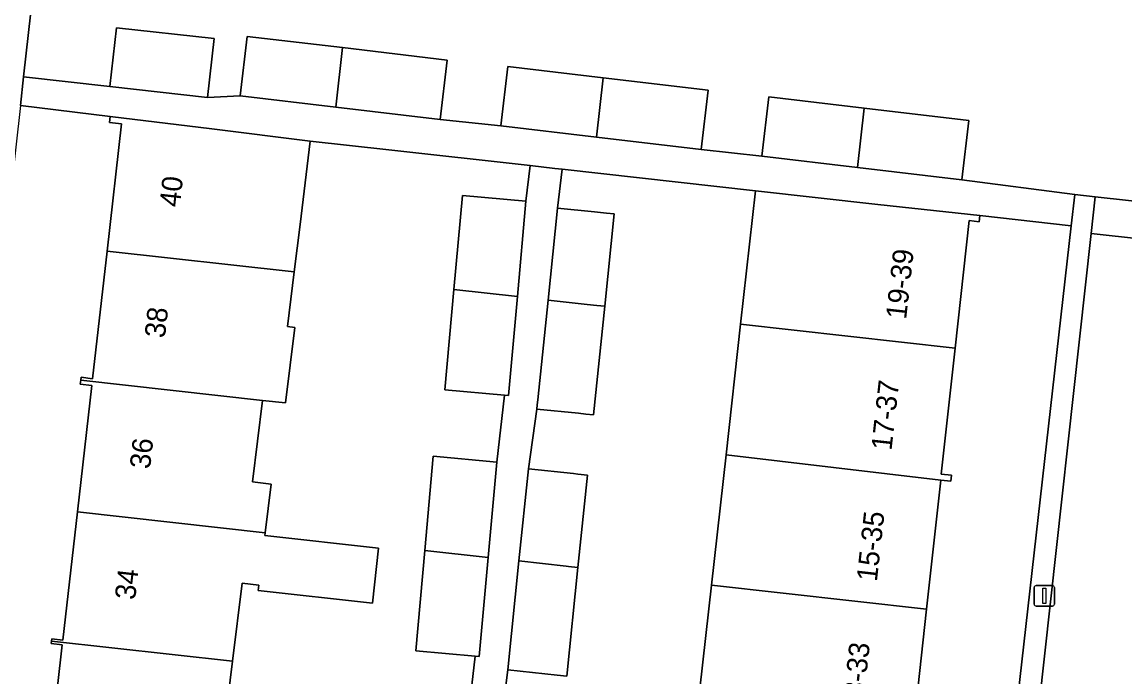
# Model space of a CAD drawing. Extents: x 161928 to 163071, y 386474 to 387428.
# Drawn here: x 162572.3 to 162626.1, y 387172.2 to 387204.1 of the extents above; entities that cross this region are included whole.
import ezdxf

# ---------------------------------------------------------------- set-up
doc = ezdxf.new("R2010")
doc.units = 0
for name, color, linetype in [('IMGEO_Erf', 7, 'Continuous'), ('IMGEO_Lichtmast', 7, 'Continuous'), ('IMGEO_Pand', 7, 'Continuous'), ('IMGEO_Pand_nummerreeks', 7, 'Continuous'), ('IMGEO_Rijbaan_lokaal_open', 7, 'Continuous'), ('IMGEO_Voetpad_open', 7, 'Continuous')]:
    doc.layers.add(name, color=color, linetype=linetype)

msp = doc.modelspace()

# ---------------------------------------------------------------- linework, layer by layer
at = {"layer": 'IMGEO_Erf'}
for points in [[(162574.695, 387221.916), (162572.401, 387201.446), (162576.601, 387200.975), (162576.923, 387203.847), (162581.684, 387203.313), (162581.362, 387200.441), (162582.953, 387200.531), (162583.295, 387203.424), (162587.942, 387202.875), (162593.048, 387202.271), (162592.705, 387199.378), (162595.668, 387199.056), (162596.01, 387201.949), (162600.657, 387201.4), (162605.763, 387200.796), (162605.42, 387197.903), (162608.383, 387197.581), (162608.725, 387200.474), (162613.372, 387199.925), (162618.478, 387199.321), (162618.135, 387196.428), (162623.641, 387195.711), (162624.634, 387195.602), (162629.799, 387195.037)], [(162573.579, 387167.522), (162574.286, 387173.752), (162573.746, 387173.819), (162573.761, 387173.94), (162573.775, 387174.055), (162574.313, 387173.989), (162575.023, 387180.24), (162575.722, 387186.399), (162575.157, 387186.469), (162575.181, 387186.662), (162575.198, 387186.802), (162575.76, 387186.733), (162576.467, 387192.959), (162577.17, 387199.153), (162576.578, 387199.225), (162576.614, 387199.521), (162572.245, 387200.058), (162563.738, 387124.163)], [(162594.037, 387169.95), (162594.408, 387173.202), (162591.513, 387173.463), (162591.953, 387178.356), (162592.366, 387182.948), (162595.467, 387182.669), (162595.833, 387185.924), (162592.932, 387186.185), (162593.372, 387191.079), (162593.785, 387195.67), (162596.886, 387195.391), (162597.087, 387197.122), (162590.203, 387197.893), (162586.375, 387198.322), (162585.875, 387194.247), (162585.592, 387191.944), (162585.265, 387189.278), (162585.618, 387189.235), (162585.165, 387185.552), (162584.038, 387185.677), (162583.551, 387181.705), (162584.464, 387181.593), (162584.173, 387179.222), (162584.156, 387179.083), (162589.699, 387178.466), (162589.4, 387175.788), (162583.827, 387176.408), (162583.859, 387176.669), (162583.048, 387176.769), (162582.58, 387172.959), (162582.109, 387169.121)], [(162605.216, 387170.306), (162605.927, 387176.666), (162606.638, 387183.026), (162607.35, 387189.387), (162608.077, 387195.891), (162598.643, 387196.948), (162598.427, 387195.055), (162600.233, 387194.869), (162600.812, 387194.809), (162601.189, 387194.77), (162600.725, 387190.262), (162600.181, 387184.97), (162599.803, 387185.009), (162599.44, 387185.046), (162597.418, 387185.254), (162597.005, 387182.333), (162599.203, 387182.106), (162599.419, 387182.084), (162599.88, 387182.036), (162599.416, 387177.527), (162598.872, 387172.236), (162598.41, 387172.284), (162595.996, 387172.532), (162595.624, 387169.608)], [(162616.225, 387130.267), (162623.469, 387194.19), (162619.01, 387194.683), (162618.977, 387194.387), (162618.491, 387194.441), (162617.804, 387188.217), (162617.126, 387182.078), (162617.631, 387182.022), (162617.599, 387181.731), (162617.11, 387181.785), (162616.415, 387175.492), (162615.738, 387169.361)]]:
    msp.add_lwpolyline(points, dxfattribs=at)
at = {"layer": 'IMGEO_Lichtmast'}
for p, q in [((162621.655, 387175.744), (162621.655, 387176.544)), ((162621.655, 387176.544), (162621.655, 387175.744)), ((162621.755, 387176.644), (162622.545, 387176.644)), ((162622.545, 387176.644), (162621.755, 387176.644)), ((162622.645, 387176.544), (162622.645, 387175.744)), ((162622.645, 387175.744), (162622.645, 387176.544)), ((162622.545, 387175.644), (162621.755, 387175.644)), ((162621.755, 387175.644), (162622.545, 387175.644))]:
    msp.add_line(p, q, dxfattribs=at)
msp.add_lwpolyline([(162622.075, 387176.519), (162622.225, 387176.519), (162622.225, 387175.769), (162622.075, 387175.769), (162622.075, 387176.519)], dxfattribs=at)
for centre, start, end in [((162621.755, 387176.544), 90, 180), ((162621.755, 387176.544), 90, 180), ((162622.545, 387176.544), 0, 90), ((162622.545, 387176.544), 360, 90), ((162621.755, 387175.744), 180, 270), ((162621.755, 387175.744), 180, 270), ((162622.545, 387175.744), 270, 0), ((162622.545, 387175.744), 270, 0)]:
    msp.add_arc(centre, 0.1, start, end, dxfattribs=at)
at = {"layer": 'IMGEO_Pand'}
for points in [[(162581.684, 387203.313), (162576.923, 387203.847), (162576.601, 387200.975), (162581.362, 387200.441)], [(162587.942, 387202.875), (162583.295, 387203.424), (162582.953, 387200.531), (162587.616, 387199.98)], [(162587.616, 387199.98), (162592.705, 387199.378), (162593.048, 387202.271), (162587.942, 387202.875)], [(162596.01, 387201.949), (162595.668, 387199.056), (162600.331, 387198.505), (162600.657, 387201.4)], [(162605.42, 387197.903), (162605.763, 387200.796), (162600.657, 387201.4), (162600.331, 387198.505)], [(162608.725, 387200.474), (162608.383, 387197.581), (162613.046, 387197.03), (162613.372, 387199.925)], [(162618.135, 387196.428), (162618.478, 387199.321), (162613.372, 387199.925), (162613.046, 387197.03)], [(162586.375, 387198.322), (162581.577, 387198.911), (162576.614, 387199.521), (162576.578, 387199.225), (162577.17, 387199.153), (162576.467, 387192.959), (162585.592, 387191.944), (162585.875, 387194.247)], [(162596.886, 387195.391), (162593.785, 387195.67), (162593.372, 387191.079), (162596.467, 387190.735)], [(162617.804, 387188.217), (162618.491, 387194.441), (162618.977, 387194.387), (162619.01, 387194.683), (162614.041, 387195.232), (162608.077, 387195.891), (162607.35, 387189.387)], [(162598.427, 387195.055), (162597.965, 387190.569), (162599.869, 387190.357), (162600.348, 387190.304), (162600.725, 387190.262), (162601.189, 387194.77), (162600.812, 387194.809), (162600.233, 387194.869)], [(162585.618, 387189.235), (162585.265, 387189.278), (162585.592, 387191.944), (162576.467, 387192.959), (162575.76, 387186.733), (162575.198, 387186.802), (162575.181, 387186.662), (162584.038, 387185.677), (162585.165, 387185.552)], [(162596.467, 387190.735), (162593.372, 387191.079), (162592.932, 387186.185), (162595.833, 387185.924), (162596.032, 387185.906)], [(162600.725, 387190.262), (162600.348, 387190.304), (162599.869, 387190.357), (162597.965, 387190.569), (162597.464, 387185.7), (162597.439, 387185.463), (162597.418, 387185.254), (162599.44, 387185.046), (162599.803, 387185.009), (162600.181, 387184.97)], [(162617.599, 387181.731), (162617.631, 387182.022), (162617.126, 387182.078), (162617.804, 387188.217), (162607.35, 387189.387), (162606.638, 387183.026), (162617.11, 387181.785)], [(162584.038, 387185.677), (162575.181, 387186.662), (162575.157, 387186.469), (162575.722, 387186.399), (162575.023, 387180.24), (162584.173, 387179.222), (162584.464, 387181.593), (162583.551, 387181.705)], [(162595.467, 387182.669), (162592.366, 387182.948), (162591.953, 387178.356), (162595.048, 387178.012)], [(162617.11, 387181.785), (162606.638, 387183.026), (162605.927, 387176.666), (162616.415, 387175.492)], [(162597.005, 387182.333), (162596.543, 387177.847), (162598.839, 387177.591), (162598.955, 387177.578), (162599.416, 387177.527), (162599.88, 387182.036), (162599.419, 387182.084), (162599.203, 387182.106)], [(162583.048, 387176.769), (162583.859, 387176.669), (162583.827, 387176.408), (162589.4, 387175.788), (162589.699, 387178.466), (162584.156, 387179.083), (162584.173, 387179.222), (162575.023, 387180.24), (162574.313, 387173.989), (162573.775, 387174.055), (162573.761, 387173.94), (162582.58, 387172.959)], [(162595.048, 387178.012), (162591.953, 387178.356), (162591.513, 387173.463), (162594.408, 387173.202), (162594.613, 387173.184)], [(162599.416, 387177.527), (162598.955, 387177.578), (162598.839, 387177.591), (162596.543, 387177.847), (162595.996, 387172.532), (162598.41, 387172.284), (162598.872, 387172.236)], [(162616.178, 387168.995), (162616.213, 387169.308), (162615.738, 387169.361), (162616.415, 387175.492), (162605.927, 387176.666), (162605.216, 387170.306), (162615.701, 387169.048)], [(162582.58, 387172.959), (162573.761, 387173.94), (162573.746, 387173.819), (162574.286, 387173.752), (162573.579, 387167.522), (162582.743, 387166.503), (162583.05, 387169.006), (162582.109, 387169.121)]]:
    msp.add_lwpolyline(points, close=True, dxfattribs=at)
at = {"layer": 'IMGEO_Rijbaan_lokaal_open'}
msp.add_lwpolyline([(162628.209, 387181.089), (162629.595, 387193.245), (162624.436, 387193.809), (162621.885, 387170.7), (162617.974, 387135.782), (162615.681, 387116.438), (162620.81, 387115.931), (162624.606, 387149.48)], close=True, dxfattribs=at)
at = {"layer": 'IMGEO_Voetpad_open'}
for points in [[(162572.245, 387200.058), (162572.401, 387201.446), (162574.695, 387221.916), (162574.718, 387222.097), (162574.756, 387222.273), (162574.81, 387222.445), (162574.879, 387222.611), (162574.963, 387222.771), (162575.06, 387222.922), (162575.171, 387223.064), (162575.294, 387223.196), (162575.428, 387223.316), (162575.572, 387223.423), (162575.726, 387223.518), (162575.887, 387223.598), (162576.055, 387223.663), (162576.228, 387223.714), (162576.404, 387223.748), (162576.583, 387223.767), (162576.763, 387223.769), (162570.381, 387224.509)], [(162595.624, 387169.608), (162595.996, 387172.532), (162596.543, 387177.847), (162597.005, 387182.333), (162597.418, 387185.254), (162597.439, 387185.463), (162597.464, 387185.7), (162597.965, 387190.569), (162598.427, 387195.055), (162598.643, 387196.948), (162598.292, 387196.987), (162597.087, 387197.122), (162596.886, 387195.391), (162596.467, 387190.735), (162596.032, 387185.906), (162595.833, 387185.924), (162595.467, 387182.669), (162595.048, 387178.012), (162594.613, 387173.184), (162594.408, 387173.202), (162594.037, 387169.95)], [(162624.436, 387193.809), (162624.634, 387195.602), (162623.641, 387195.711), (162623.469, 387194.19), (162616.225, 387130.267), (162616.066, 387128.86), (162614.982, 387119.292)], [(162640.565, 387193.73), (162640.158, 387193.776), (162640.172, 387193.903), (162638.633, 387194.071), (162638.602, 387193.847), (162631.898, 387194.617), (162631.919, 387194.806), (162629.799, 387195.037), (162624.634, 387195.602), (162624.436, 387193.809), (162629.595, 387193.245), (162635.483, 387192.609)], [(162612.037, 387116.857), (162615.681, 387116.438), (162617.974, 387135.782), (162621.885, 387170.7), (162624.436, 387193.809)]]:
    msp.add_lwpolyline(points, dxfattribs=at)
msp.add_lwpolyline([(162600.331, 387198.505), (162595.668, 387199.056), (162592.705, 387199.378), (162587.616, 387199.98), (162582.953, 387200.531), (162581.362, 387200.441), (162576.601, 387200.975), (162572.401, 387201.446), (162572.245, 387200.058), (162576.614, 387199.521), (162581.577, 387198.911), (162586.375, 387198.322), (162590.203, 387197.893), (162597.087, 387197.122), (162598.292, 387196.987), (162598.643, 387196.948), (162608.077, 387195.891), (162614.041, 387195.232), (162619.01, 387194.683), (162623.469, 387194.19), (162623.641, 387195.711), (162618.135, 387196.428), (162613.046, 387197.03), (162608.383, 387197.581), (162605.42, 387197.903)], close=True, dxfattribs=at)

# ---------------------------------------------------------------- texts
at = {"layer": 'IMGEO_Pand_nummerreeks'}
for s, rotation, p in [('40', 83.5201, (162580.008, 387195.069)), ('19-39', 83.6396, (162615.416, 387189.598)), ('38', 83.5201, (162579.283, 387188.687)), ('17-37', 83.6396, (162614.703, 387183.205)), ('36', 83.5201, (162578.559, 387182.302)), ('15-35', 83.6396, (162613.99, 387176.813)), ('34', 83.5201, (162577.834, 387175.921)), ('13-33', 83.6396, (162613.278, 387170.421))]:
    msp.add_text(s, height=1, rotation=rotation, dxfattribs=at).set_placement(p)

doc.saveas('drawing.dxf')
